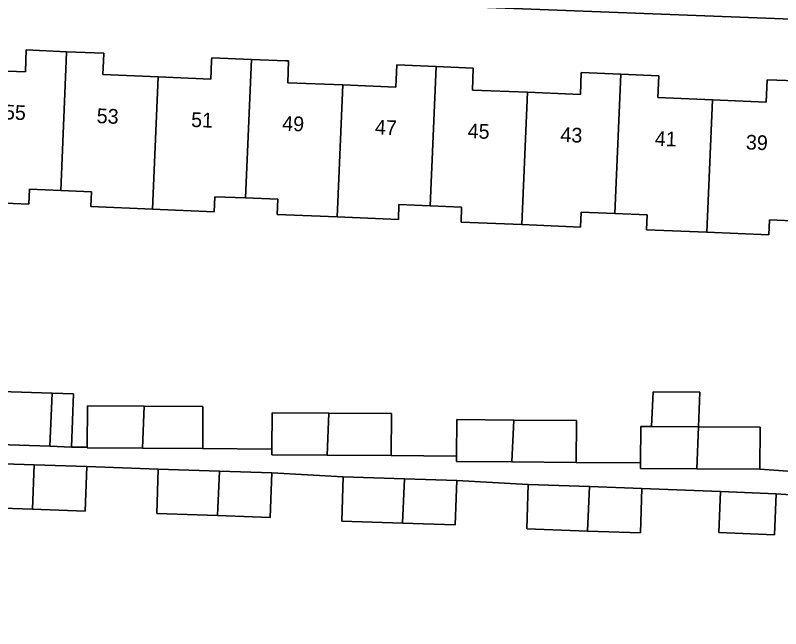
# Model space of a CAD drawing. Extents: x 160732 to 162107, y 387428 to 388479.
# Drawn here: x 161302.4 to 161354.5, y 387711.4 to 387753.1 of the extents above; entities that cross this region are included whole.
import ezdxf

# ---------------------------------------------------------------- set-up
doc = ezdxf.new("R2010")
doc.units = 0
for name, color, linetype in [('IMGEO_Erf', 7, 'Continuous'), ('IMGEO_Pand', 7, 'Continuous'), ('IMGEO_Pand_nummerreeks', 7, 'Continuous'), ('IMGEO_Voetpad_open', 7, 'Continuous')]:
    doc.layers.add(name, color=color, linetype=linetype)

msp = doc.modelspace()

# ---------------------------------------------------------------- linework, layer by layer
at = {"layer": 'IMGEO_Erf'}
for points in [[(161362.938, 387752.535), (161299.645, 387754.992)], [(161299.428, 387749.397), (161303.095, 387749.244), (161303.126, 387750), (161303.157, 387750.737), (161305.899, 387750.622), (161308.434, 387750.516), (161308.413, 387750), (161308.374, 387749.06), (161312.123, 387748.903), (161315.712, 387748.753), (161315.764, 387750), (161315.773, 387750.211), (161318.47, 387750.098), (161320.814, 387750), (161321.005, 387749.992), (161320.943, 387748.514), (161324.692, 387748.357), (161328.295, 387748.207), (161328.358, 387749.729), (161331.042, 387749.617), (161333.571, 387749.512), (161333.508, 387748.014), (161337.264, 387747.857), (161340.856, 387747.707), (161340.918, 387749.209), (161343.612, 387749.097), (161346.196, 387748.989), (161346.134, 387747.504), (161349.835, 387747.35), (161353.491, 387747.197), (161353.554, 387748.718), (161356.184, 387748.608)], [(161355.782, 387739.091), (161353.73, 387739.177), (161353.687, 387738.155), (161349.454, 387738.332), (161345.359, 387738.503), (161345.402, 387739.526), (161343.212, 387739.617), (161340.907, 387739.714), (161340.864, 387738.69), (161336.883, 387738.857), (161332.736, 387739.031), (161332.779, 387740.054), (161330.642, 387740.144), (161328.516, 387740.233), (161328.473, 387739.209), (161324.314, 387739.382), (161320.223, 387739.553), (161320.266, 387740.578), (161318.071, 387740.67), (161315.981, 387740.758), (161315.939, 387739.732), (161311.743, 387739.908), (161307.551, 387740.083), (161307.593, 387741.09), (161305.5, 387741.173), (161303.374, 387741.258), (161303.332, 387740.259), (161299.054, 387740.438)], [(161298.611, 387727.602), (161304.918, 387727.384), (161306.361, 387727.334), (161306.237, 387723.725), (161307.292, 387723.717), (161307.313, 387726.528), (161311.177, 387726.501), (161315.181, 387726.473), (161315.159, 387723.617), (161319.866, 387723.582), (161319.884, 387726.056), (161323.752, 387726.028), (161328.015, 387725.998), (161327.994, 387723.143), (161332.435, 387723.11), (161332.453, 387725.59), (161336.32, 387725.563), (161340.584, 387725.533), (161340.563, 387722.677), (161344.947, 387722.646), (161344.964, 387725.129), (161345.705, 387725.124), (161345.805, 387727.473), (161348.995, 387727.451), (161348.895, 387725.101), (161353.095, 387725.071), (161353.075, 387722.215), (161356.864, 387721.95)], [(161350.282, 387717.915), (161350.399, 387720.703), (161345.04, 387720.912), (161344.938, 387717.889), (161341.35, 387718.009), (161337.211, 387718.148), (161337.312, 387721.171), (161332.451, 387721.443), (161332.349, 387718.42), (161328.762, 387718.54), (161324.622, 387718.679), (161324.723, 387721.703), (161319.862, 387721.963), (161319.76, 387718.94), (161316.173, 387719.061), (161312.033, 387719.2), (161312.134, 387722.223), (161307.273, 387722.391), (161307.171, 387719.368), (161303.582, 387719.489), (161299.444, 387719.628)], [(161276.319, 387696.913), (161355.737, 387693.76), (161355.754, 387694.392), (161356.8, 387720.356), (161354.176, 387720.544), (161354.059, 387717.756), (161350.282, 387717.915)]]:
    msp.add_lwpolyline(points, dxfattribs=at)
at = {"layer": 'IMGEO_Pand'}
for points in [[(161305.873, 387750), (161305.899, 387750.622), (161303.157, 387750.737), (161303.126, 387750), (161303.095, 387749.244), (161299.428, 387749.397), (161299.219, 387744.402), (161299.054, 387740.438), (161303.332, 387740.259), (161303.374, 387741.258), (161305.5, 387741.173)], [(161312.123, 387748.903), (161308.374, 387749.06), (161308.413, 387750), (161308.434, 387750.516), (161305.899, 387750.622), (161305.873, 387750), (161305.5, 387741.173), (161307.593, 387741.09), (161307.551, 387740.083), (161311.743, 387739.908)], [(161318.47, 387750.098), (161315.773, 387750.211), (161315.764, 387750), (161315.712, 387748.753), (161312.123, 387748.903), (161311.743, 387739.908), (161315.939, 387739.732), (161315.981, 387740.758), (161318.071, 387740.67)], [(161324.692, 387748.357), (161320.943, 387748.514), (161321.005, 387749.992), (161320.814, 387750), (161318.47, 387750.098), (161318.071, 387740.67), (161320.266, 387740.578), (161320.223, 387739.553), (161324.314, 387739.382), (161324.357, 387740.407)], [(161331.042, 387749.617), (161328.358, 387749.729), (161328.295, 387748.207), (161324.692, 387748.357), (161324.357, 387740.407), (161324.314, 387739.382), (161328.473, 387739.209), (161328.516, 387740.233), (161330.642, 387740.144)], [(161337.264, 387747.857), (161333.508, 387748.014), (161333.571, 387749.512), (161331.042, 387749.617), (161330.642, 387740.144), (161332.779, 387740.054), (161332.736, 387739.031), (161336.883, 387738.857)], [(161343.612, 387749.097), (161340.918, 387749.209), (161340.856, 387747.707), (161337.264, 387747.857), (161336.883, 387738.857), (161340.864, 387738.69), (161340.907, 387739.714), (161343.212, 387739.617)], [(161349.835, 387747.35), (161346.134, 387747.504), (161346.196, 387748.989), (161343.612, 387749.097), (161343.212, 387739.617), (161345.402, 387739.526), (161345.359, 387738.503), (161349.454, 387738.332)], [(161356.184, 387748.608), (161353.554, 387748.718), (161353.491, 387747.197), (161349.835, 387747.35), (161349.454, 387738.332), (161353.687, 387738.155), (161353.73, 387739.177), (161355.782, 387739.091)], [(161304.918, 387727.384), (161298.611, 387727.602), (161297.999, 387727.623), (161297.875, 387724.013), (161304.766, 387723.775)], [(161306.237, 387723.725), (161306.361, 387727.334), (161304.918, 387727.384), (161304.766, 387723.775)], [(161345.705, 387725.124), (161348.895, 387725.101), (161348.995, 387727.451), (161345.805, 387727.473)], [(161311.177, 387726.501), (161307.313, 387726.528), (161307.292, 387723.717), (161307.292, 387723.673), (161311.056, 387723.646)], [(161315.181, 387726.473), (161311.177, 387726.501), (161311.056, 387723.646), (161315.159, 387723.617)], [(161323.752, 387726.028), (161319.884, 387726.056), (161319.866, 387723.582), (161319.863, 387723.2), (161323.631, 387723.173)], [(161323.631, 387723.173), (161327.994, 387723.143), (161328.015, 387725.998), (161323.752, 387726.028)], [(161336.32, 387725.563), (161332.453, 387725.59), (161332.435, 387723.11), (161332.432, 387722.735), (161336.199, 387722.708)], [(161336.199, 387722.708), (161340.563, 387722.677), (161340.584, 387725.533), (161336.32, 387725.563)], [(161348.895, 387725.101), (161345.705, 387725.124), (161344.964, 387725.129), (161344.947, 387722.646), (161344.944, 387722.273), (161348.774, 387722.246)], [(161348.774, 387722.246), (161353.075, 387722.215), (161353.095, 387725.071), (161348.895, 387725.101)], [(161303.702, 387722.511), (161299.545, 387722.651), (161299.444, 387719.628), (161303.582, 387719.489)], [(161303.582, 387719.489), (161307.171, 387719.368), (161307.273, 387722.391), (161303.702, 387722.511)], [(161316.294, 387722.083), (161312.134, 387722.223), (161312.033, 387719.2), (161316.173, 387719.061)], [(161316.173, 387719.061), (161319.76, 387718.94), (161319.862, 387721.963), (161316.294, 387722.083)], [(161328.883, 387721.563), (161324.723, 387721.703), (161324.622, 387718.679), (161328.762, 387718.54)], [(161328.762, 387718.54), (161332.349, 387718.42), (161332.451, 387721.443), (161328.883, 387721.563)], [(161341.47, 387721.032), (161337.312, 387721.171), (161337.211, 387718.148), (161341.35, 387718.009)], [(161341.35, 387718.009), (161344.938, 387717.889), (161345.04, 387720.912), (161341.47, 387721.032)], [(161354.176, 387720.544), (161350.399, 387720.703), (161350.282, 387717.915), (161354.059, 387717.756)]]:
    msp.add_lwpolyline(points, close=True, dxfattribs=at)
at = {"layer": 'IMGEO_Voetpad_open'}
for points in [[(161278.594, 387755.733), (161288.543, 387755.424), (161293.09, 387755.247), (161297.977, 387755.057), (161299.645, 387754.992), (161362.938, 387752.535), (161365.476, 387752.411), (161391.456, 387751.23)], [(161356.864, 387721.95), (161353.075, 387722.215), (161348.774, 387722.246), (161344.944, 387722.273), (161344.947, 387722.646), (161340.563, 387722.677), (161336.199, 387722.708), (161332.432, 387722.735), (161332.435, 387723.11), (161327.994, 387723.143), (161323.631, 387723.173), (161319.863, 387723.2), (161319.866, 387723.582), (161315.159, 387723.617), (161311.056, 387723.646), (161307.292, 387723.673), (161307.292, 387723.717), (161306.237, 387723.725), (161304.766, 387723.775), (161297.875, 387724.013)], [(161299.545, 387722.651), (161303.702, 387722.511), (161307.273, 387722.391), (161312.134, 387722.223), (161316.294, 387722.083), (161319.862, 387721.963), (161324.723, 387721.703), (161328.883, 387721.563), (161332.451, 387721.443), (161337.312, 387721.171), (161341.47, 387721.032), (161345.04, 387720.912), (161350.399, 387720.703), (161354.176, 387720.544), (161356.8, 387720.356)]]:
    msp.add_lwpolyline(points, dxfattribs=at)

# ---------------------------------------------------------------- texts
at = {"layer": 'IMGEO_Pand_nummerreeks'}
for s, p in [('55', (161301.624, 387746.024)), ('53', (161307.934, 387745.768)), ('51', (161314.357, 387745.508)), ('49', (161320.554, 387745.256)), ('47', (161326.864, 387745)), ('45', (161333.173, 387744.744)), ('43', (161339.483, 387744.488)), ('41', (161345.906, 387744.228)), ('39', (161352.103, 387743.976))]:
    msp.add_text(s, height=1, rotation=357.6795, dxfattribs=at).set_placement(p)

doc.saveas('drawing.dxf')
